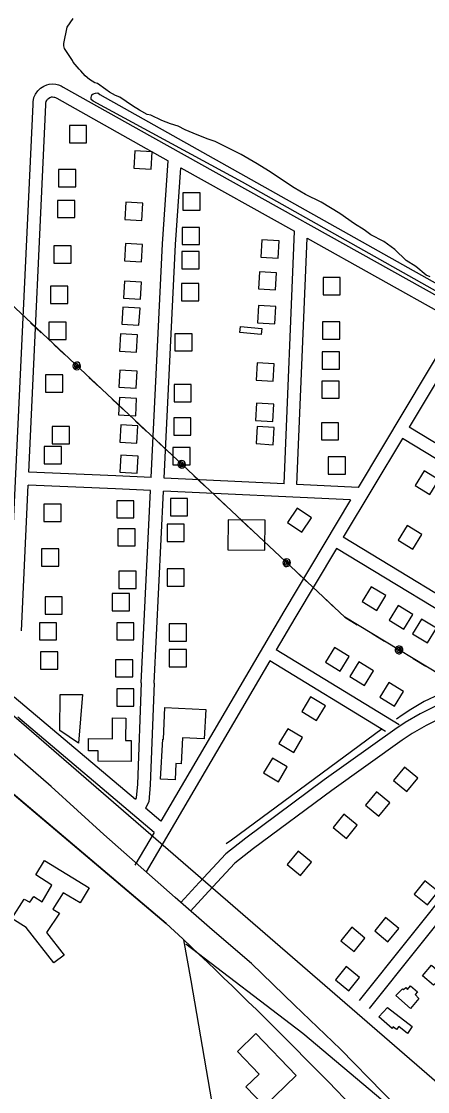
# Model space of a CAD drawing. Extents: x 3683402 to 3721514, y 487807 to 513565.
# Drawn here: x 3698620 to 3699564, y 502284 to 504768 of the extents above; entities that cross this region are included whole.
import ezdxf

# ---------------------------------------------------------------- set-up
doc = ezdxf.new("R2010")
doc.units = 0
for name, color, linetype in [('V-BLDG-OTLN', 7, 'Continuous'), ('V-RAIL-TRAK', 7, 'Continuous'), ('V-ROAD-CNTR', 7, 'Continuous'), ('V-SITE-VEGE', 7, 'Continuous'), ('V-TOPO-SHOR', 7, 'Continuous'), ('V-UTIL-LINE', 7, 'Continuous')]:
    doc.layers.add(name, color=color, linetype=linetype)

msp = doc.modelspace()

# ---------------------------------------------------------------- linework, layer by layer
at = {"layer": 'V-BLDG-OTLN'}
for points in [[(3698731.8, 504486), (3698771.8, 504486), (3698771.8, 504526), (3698731.8, 504526)], [(3698921.6, 504425.3), (3698923.9, 504465.2), (3698884, 504467.5), (3698881.6, 504427.6)], [(3698706.8, 504383.8), (3698746.8, 504383.8), (3698746.8, 504423.8), (3698706.8, 504423.8)], [(3698704.3, 504312.6), (3698744.3, 504312.6), (3698744.3, 504352.6), (3698704.3, 504352.6)], [(3698900.2, 504306), (3698902.6, 504345.9), (3698862.6, 504348.3), (3698860.3, 504308.4)], [(3698995.3, 504330.1), (3699035.3, 504330.1), (3699035.3, 504370.1), (3698995.3, 504370.1)], [(3698993.7, 504249.8), (3699033.7, 504249.8), (3699033.7, 504289.8), (3698993.7, 504289.8)], [(3698899.4, 504209.9), (3698901.7, 504249.8), (3698861.8, 504252.2), (3698859.5, 504212.2)], [(3699216.7, 504218.4), (3699219, 504258.3), (3699179.1, 504260.7), (3699176.7, 504220.7)], [(3698695.8, 504206.9), (3698735.8, 504206.9), (3698735.8, 504246.9), (3698695.8, 504246.9)], [(3698993, 504193.5), (3699033, 504193.5), (3699033, 504233.5), (3698993, 504233.5)], [(3699210.7, 504144.7), (3699213, 504184.6), (3699173.1, 504187), (3699170.7, 504147)], [(3699320.9, 504133.5), (3699360.9, 504133.5), (3699360.9, 504173.5), (3699320.9, 504173.5)], [(3698688.2, 504113.2), (3698728.2, 504113.2), (3698728.2, 504153.2), (3698688.2, 504153.2)], [(3698897.3, 504123), (3698899.6, 504162.9), (3698859.7, 504165.2), (3698857.3, 504125.3)], [(3698992.2, 504119.7), (3699032.2, 504119.7), (3699032.2, 504159.7), (3698992.2, 504159.7)], [(3698893.5, 504062.7), (3698895.9, 504102.6), (3698855.9, 504105), (3698853.6, 504065)], [(3699208.6, 504066), (3699211, 504105.9), (3699171, 504108.3), (3699168.7, 504068.4)], [(3698684.2, 504029.6), (3698724.2, 504029.6), (3698724.2, 504069.6), (3698684.2, 504069.6)], [(3699177.6, 504041.2), (3699127.8, 504045.7), (3699129.1, 504059.6), (3699178.9, 504055.1)], [(3699319.7, 504030.6), (3699359.7, 504030.6), (3699359.7, 504070.6), (3699319.7, 504070.6)], [(3698887.9, 504000.5), (3698890.2, 504040.5), (3698850.3, 504042.8), (3698848, 504002.9)], [(3698976.8, 504003), (3699016.8, 504003), (3699016.8, 504043), (3698976.8, 504043)], [(3699319, 503961.1), (3699359, 503961.1), (3699359, 504001.1), (3699319, 504001.1)], [(3699205.3, 503933.1), (3699207.6, 503973.1), (3699167.7, 503975.4), (3699165.3, 503935.5)], [(3698886.7, 503916.4), (3698889.1, 503956.3), (3698849.1, 503958.7), (3698846.8, 503918.8)], [(3698676.5, 503907.4), (3698716.5, 503907.4), (3698716.5, 503947.4), (3698676.5, 503947.4)], [(3698975, 503885), (3699015, 503885), (3699015, 503925), (3698975, 503925)], [(3699318.2, 503893.2), (3699358.2, 503893.2), (3699358.2, 503933.2), (3699318.2, 503933.2)], [(3698885.8, 503852.6), (3698888.1, 503892.5), (3698848.2, 503894.8), (3698845.8, 503854.9)], [(3699204.2, 503839.4), (3699206.6, 503879.3), (3699166.6, 503881.7), (3699164.3, 503841.7)], [(3698691.9, 503787.8), (3698731.9, 503787.8), (3698731.9, 503827.8), (3698691.9, 503827.8)], [(3698888.6, 503789.1), (3698891, 503829.1), (3698851, 503831.4), (3698848.7, 503791.5)], [(3698974.2, 503808), (3699014.2, 503808), (3699014.2, 503848), (3698974.2, 503848)], [(3699205.3, 503785.6), (3699207.6, 503825.6), (3699167.7, 503827.9), (3699165.3, 503788)], [(3699317.1, 503796.6), (3699357.1, 503796.6), (3699357.1, 503836.6), (3699317.1, 503836.6)], [(3698673.7, 503741.1), (3698713.7, 503741.1), (3698713.7, 503781.1), (3698673.7, 503781.1)], [(3698972.4, 503738.7), (3699012.4, 503738.7), (3699012.4, 503778.7), (3698972.4, 503778.7)], [(3698889, 503719.2), (3698891.4, 503759.1), (3698851.4, 503761.4), (3698849.1, 503721.5)], [(3699333, 503717.3), (3699373, 503717.3), (3699373, 503757.3), (3699333, 503757.3)], [(3699589.7, 503704.2), (3699555.5, 503724.9), (3699534.7, 503690.7), (3699568.9, 503670)], [(3698841.7, 503615.6), (3698881.7, 503615.6), (3698881.7, 503655.6), (3698841.7, 503655.6)], [(3698966.4, 503620.8), (3699006.4, 503620.8), (3699006.4, 503660.8), (3698966.4, 503660.8)], [(3698672.7, 503607.2), (3698712.7, 503607.2), (3698712.7, 503647.2), (3698672.7, 503647.2)], [(3699271.5, 503582.7), (3699293.8, 503615.9), (3699260.6, 503638.2), (3699238.3, 503605)], [(3699099.8, 503541.7), (3699185.8, 503540.7), (3699186.6, 503610.2), (3699100.6, 503611.2)], [(3698844.3, 503550.6), (3698884.3, 503550.6), (3698884.3, 503590.6), (3698844.3, 503590.6)], [(3698958.6, 503561), (3698998.6, 503561), (3698998.6, 503601), (3698958.6, 503601)], [(3699495.5, 503563.7), (3699529.7, 503543), (3699550.4, 503577.2), (3699516.2, 503597.9)], [(3698667.5, 503503.8), (3698707.5, 503503.8), (3698707.5, 503543.8), (3698667.5, 503543.8)], [(3698846.9, 503451.9), (3698886.9, 503451.9), (3698886.9, 503491.9), (3698846.9, 503491.9)], [(3698958.6, 503457.1), (3698998.6, 503457.1), (3698998.6, 503497.1), (3698958.6, 503497.1)], [(3699466.5, 503435.3), (3699432.3, 503456), (3699411.6, 503421.9), (3699445.8, 503401.1)], [(3698675.3, 503392.1), (3698715.3, 503392.1), (3698715.3, 503432.1), (3698675.3, 503432.1)], [(3698831.3, 503399.9), (3698871.3, 503399.9), (3698871.3, 503439.9), (3698831.3, 503439.9)], [(3699529.4, 503391.5), (3699495.2, 503412.2), (3699474.5, 503378), (3699508.7, 503357.3)], [(3699584, 503360), (3699549.8, 503380.8), (3699529, 503346.6), (3699563.2, 503325.8)], [(3698662.3, 503332.3), (3698702.3, 503332.3), (3698702.3, 503372.3), (3698662.3, 503372.3)], [(3698841.7, 503332.3), (3698881.7, 503332.3), (3698881.7, 503372.3), (3698841.7, 503372.3)], [(3698963.8, 503329.7), (3699003.8, 503329.7), (3699003.8, 503369.7), (3698963.8, 503369.7)], [(3698664.9, 503264.7), (3698704.9, 503264.7), (3698704.9, 503304.7), (3698664.9, 503304.7)], [(3698963.8, 503269.9), (3699003.8, 503269.9), (3699003.8, 503309.9), (3698963.8, 503309.9)], [(3699326.5, 503281), (3699360.6, 503260.2), (3699381.5, 503294.3), (3699347.3, 503315.1)], [(3698839.1, 503246.5), (3698879.1, 503246.5), (3698879.1, 503286.5), (3698839.1, 503286.5)], [(3699383.1, 503247.4), (3699417.3, 503226.5), (3699438.1, 503260.7), (3699404, 503281.5)], [(3699452.8, 503199.7), (3699487, 503178.9), (3699507.8, 503213), (3699473.7, 503233.9)], [(3698762.2, 503205.9), (3698753.4, 503092.6), (3698709.9, 503122.1), (3698710.8, 503205.7)], [(3698841.7, 503178.9), (3698881.7, 503178.9), (3698881.7, 503218.9), (3698841.7, 503218.9)], [(3699292.1, 503200.3), (3699271.5, 503166), (3699305.8, 503145.4), (3699326.4, 503179.7)], [(3698953.9, 503175.7), (3699048.6, 503170.9), (3699045.1, 503102.9), (3698994.9, 503105.5), (3698991.8, 503044.8), (3698979.4, 503045.4), (3698977.4, 503007.5), (3698943.8, 503009.2), (3698948.6, 503102.2), (3698950.2, 503102.1)], [(3698875, 503050.3), (3698798.5, 503051.1), (3698798.7, 503074.9), (3698775.9, 503075.2), (3698776.2, 503103.4), (3698831.8, 503102.8), (3698832.3, 503151.4), (3698863, 503151), (3698862.4, 503099.4), (3698875.6, 503099.3)], [(3699239.2, 503126.4), (3699218.6, 503092.1), (3699252.9, 503071.5), (3699273.5, 503105.9)], [(3699203.3, 503058.2), (3699182.7, 503023.9), (3699217.1, 503003.4), (3699237.6, 503037.7)], [(3699515.4, 502980.9), (3699540.7, 503011.9), (3699509.8, 503037.2), (3699484.4, 503006.2)], [(3699450.4, 502923.7), (3699475.7, 502954.7), (3699444.8, 502980), (3699419.5, 502949)], [(3699375, 502871.7), (3699400.4, 502902.7), (3699369.4, 502928), (3699344.1, 502897.1)], [(3699268.5, 502786), (3699293.8, 502816.9), (3699262.8, 502842.2), (3699237.5, 502811.3)], [(3698777.9, 502757.4), (3698756.7, 502722.4), (3698717.5, 502745.8), (3698693.3, 502708), (3698708.7, 502698.4), (3698679.1, 502653.4), (3698719.4, 502600.9), (3698695.6, 502582.7), (3698631.8, 502664.9), (3698598.4, 502686.1), (3698627, 502730.9), (3698639.9, 502723.7), (3698649, 502737.1), (3698668.7, 502724.8), (3698691.4, 502763.3), (3698653.9, 502787.4), (3698673.9, 502820.5)], [(3699563.2, 502717.4), (3699588.5, 502748.3), (3699557.5, 502773.7), (3699532.2, 502742.7)], [(3699471.7, 502632.1), (3699497.1, 502663.1), (3699466.1, 502688.4), (3699440.8, 502657.5)], [(3699393, 502609.2), (3699418.3, 502640.2), (3699387.4, 502665.5), (3699362, 502634.5)], [(3699380.5, 502518.2), (3699405.8, 502549.1), (3699374.8, 502574.5), (3699349.5, 502543.5)], [(3699552.2, 502553.2), (3699573.1, 502577.6), (3699585.5, 502566.8), (3699593.3, 502573), (3699606.5, 502562.9), (3699577.2, 502530.9)], [(3699489.7, 502506.9), (3699505.1, 502523.1), (3699507.9, 502520.9), (3699513.2, 502526.2), (3699517.1, 502521.5), (3699524.1, 502529.4), (3699540.6, 502516), (3699534.5, 502509.5), (3699543.7, 502500), (3699524.2, 502477.3)], [(3699470.5, 502479.7), (3699527.5, 502435.1), (3699517.4, 502419.1), (3699497.2, 502435), (3699491.7, 502428), (3699483.8, 502434.4), (3699481.3, 502430.7), (3699450.7, 502457.5)], [(3699165.2, 502419), (3699258.8, 502322), (3699184.9, 502250.6), (3699141.8, 502295.2), (3699172.7, 502325), (3699122.2, 502377.4)]]:
    msp.add_lwpolyline(points, close=True, dxfattribs=at)
at = {"layer": 'V-RAIL-TRAK'}
msp.add_lwpolyline([(3695859.4, 505530.3), (3700214.8, 501761.3)], dxfattribs=at)
at = {"layer": 'V-ROAD-CNTR'}
for p, q in [((3698885.2, 502961.9), (3698603.7, 503199.4)), ((3698928.9, 502885.8), (3698611.9, 503153.3))]:
    msp.add_line(p, q, dxfattribs=at)
for points in [[(3695584.4, 505527.1), (3698956.8, 502674.6), (3695587.8, 505527.1)], [(3698590.5, 503354.8), (3698647.5, 504575.2), (3698647.5, 504581), (3698649.5, 504591.1), (3698653.1, 504599.3), (3698658.5, 504607), (3698664.6, 504612.9), (3698672.2, 504617.8), (3698679.4, 504620.7), (3698685.3, 504622.1), (3698692.7, 504622.8), (3698700.7, 504622.2), (3698706.6, 504620.8), (3698712.7, 504618.4), (3698717.7, 504615.5), (3698924.7, 504499.3)], [(3698637.7, 503721.9), (3698677.5, 504574.4), (3698677.5, 504578.1), (3698678.3, 504582.1), (3698679.4, 504584.6), (3698681.4, 504587.4), (3698683.3, 504589.2), (3698686.1, 504591), (3698688.6, 504592.1), (3698690.2, 504592.5), (3698692.8, 504592.7), (3698696, 504592.4), (3698697.6, 504592.1), (3698699.7, 504591.2), (3698702.9, 504589.4), (3698910, 504473.2)], [(3698924.7, 504499.4), (3699626.8, 504107.7), (3699633.4, 504103), (3699640, 504096.4), (3699646.9, 504086.1)], [(3698910.1, 504473.2), (3698961.4, 504444.5)], [(3698921.6, 503709.2), (3698948, 504251.5), (3698961.4, 504444.5)], [(3698951.6, 503707.8), (3698978, 504249.8), (3698990.3, 504428.4)], [(3698990.3, 504428.4), (3699254.4, 504281.1)], [(3699230.4, 503694.5), (3699254.4, 504281.1)], [(3699260.4, 503693.1), (3699283.7, 504264.7)], [(3699283.7, 504264.7), (3699610.7, 504082.3), (3699613.9, 504080.1), (3699616.7, 504077.3), (3699619.9, 504072.4), (3699622.2, 504065.9), (3699622.7, 504061), (3699621.8, 504054.9), (3699620.2, 504050.5), (3699616.7, 504044.4), (3699402.2, 503686.4)], [(3699652.1, 504055.2), (3699651.1, 504047.5), (3699647.4, 504037.7), (3699642.5, 504029.2), (3699520.7, 503825.9)], [(3700148.3, 503436.5), (3700111.9, 503467.8), (3699520.7, 503825.9)], [(3699505.3, 503800.2), (3699367.9, 503570.7)], [(3700118.2, 503422.8), (3700094.2, 503443.4), (3699505.3, 503800.2)], [(3698839.9, 503713.1), (3698637.7, 503721.9)], [(3698921.6, 503709.2), (3698840, 503713.1)], [(3699230.4, 503694.5), (3698951.6, 503707.8)], [(3698620.5, 503353.4), (3698636.3, 503691.9)], [(3698838.6, 503683.1), (3698636.3, 503691.9)], [(3698920.2, 503679.3), (3698838.6, 503683.1)], [(3698898.5, 503233.2), (3698920.2, 503679.3)], [(3698928.5, 503231.8), (3698950.2, 503677.8)], [(3699384.7, 503657.2), (3698950.2, 503677.8)], [(3699402.2, 503686.4), (3699260.4, 503693.1)], [(3699384.7, 503657.2), (3699229.6, 503398.3)], [(3699790.9, 503274.4), (3699787.1, 503285.4), (3699782.8, 503297.1), (3699773.5, 503313.6), (3699755.2, 503331.1), (3699732.5, 503349.4), (3699367.9, 503570.7)], [(3699352.5, 503545), (3699255.3, 503382.8)], [(3699763.3, 503262.2), (3699758.8, 503275.3), (3699755.4, 503284.5), (3699749.5, 503295), (3699735.4, 503308.5), (3699715.2, 503324.8), (3699352.5, 503545)], [(3699229.5, 503398.1), (3698944.3, 502912.1)], [(3699255.4, 503383), (3699212.4, 503309.7)], [(3699557.7, 502181.4), (3699361.2, 502382.6), (3699254.9, 502485.2), (3699154.4, 502581.5), (3699063.3, 502659.8), (3698977.7, 502734.5), (3698812.2, 502880.8), (3698689.3, 502992.2), (3698582.2, 503085.9), (3698474.2, 503179.4), (3698321, 503307)], [(3699497.4, 503135.8), (3699212.4, 503309.7)], [(3699197.3, 503283.8), (3698910.1, 502794.5)], [(3699465.9, 503119.9), (3699197.3, 503283.8)], [(3699763.3, 503262.2), (3699644.2, 503209.5), (3699593, 503184.2), (3699546.4, 503160.6), (3699511.9, 503140.9), (3699487.6, 503124.6), (3699323.9, 503007.6)], [(3698898.5, 503233.1), (3698889.8, 502997.5), (3698887.3, 502965.8), (3698885.2, 502961.9)], [(3698928.5, 503232), (3698919.7, 502995.8), (3698916.7, 502956.9), (3698908.5, 502942.2)], [(3699685.2, 503194.8), (3699656.9, 503182.3), (3699606.4, 503157.4), (3699560.6, 503134.2), (3699527.7, 503115.4), (3699504.6, 503099.9), (3699341.4, 502983.2)], [(3699323.7, 503007.5), (3699141.6, 502872.2), (3699095.5, 502836.3), (3699033.2, 502769.2), (3698991, 502723.4)], [(3699341.6, 502983.4), (3699159.7, 502848.4), (3699115.9, 502814.1), (3699055.2, 502748.8), (3699013, 502703.1)], [(3698944.3, 502912.1), (3698908.5, 502942.2)], [(3698928.9, 502885.8), (3698884.2, 502809.7)], [(3699632.2, 502780.6), (3699404.6, 502495.6)], [(3699655.7, 502761.9), (3699428, 502476.9)], [(3698996.6, 502636.5), (3699014, 502541.8), (3699075.7, 502181.8), (3699124.4, 501849.4), (3699193.6, 501465.3), (3699233, 501256.1), (3699243.4, 501175.8), (3699246.5, 501129.4), (3699248.4, 501089.1), (3699245, 501042.9), (3699236.3, 500998.5), (3699218.7, 500940.9), (3699188.9, 500871.3), (3699146.7, 500786.9), (3698923.9, 500348), (3698664.5, 499823.1), (3698293, 499106.4)], [(3699552.3, 502184.7), (3699273.8, 502419.2), (3699002, 502626.7)]]:
    msp.add_lwpolyline(points, dxfattribs=at)
msp.add_arc((3691188, 494342.8), 11391.8, 42.76503, 47.00257, dxfattribs=at)
at = {"layer": 'V-SITE-VEGE'}
for points in [[(3699254.2, 504381.7), (3699194.3, 504421.4), (3699168.3, 504437.3), (3699130.4, 504459.1), (3699070.4, 504488.8), (3699054.5, 504494.7), (3699028.5, 504504.6), (3699000.6, 504516.5), (3698984.6, 504524.4), (3698966.6, 504530.3), (3698946.6, 504538.2), (3698920.7, 504550.1), (3698912.7, 504552.1), (3698894.7, 504562), (3698878.7, 504571.9), (3698848.8, 504591.7), (3698838.8, 504595.7), (3698824.8, 504603.6), (3698816.8, 504609.6), (3698796.8, 504623.5), (3698790.8, 504625.4), (3698778.8, 504633.4), (3698768.8, 504641.3), (3698758.8, 504653.3), (3698754.8, 504657.2), (3698740.8, 504673.1), (3698738.8, 504677.1), (3698720.8, 504705), (3698718.8, 504711), (3698718.7, 504716.9), (3698726.6, 504754.8), (3698740.5, 504774.8)], [(3699570, 504175.4), (3699560, 504179.3), (3699536, 504199.2), (3699514, 504213.1), (3699488, 504238.9), (3699462, 504256.8), (3699432.1, 504272.6), (3699416.1, 504284.5), (3699394.1, 504298.4), (3699360.1, 504322.2), (3699316.2, 504348), (3699280.2, 504365.8), (3699254.2, 504381.7)]]:
    msp.add_lwpolyline(points, dxfattribs=at)
at = {"layer": 'V-TOPO-SHOR'}
for points in [[(3698802.7, 504598.3), (3699675, 504108.5), (3699678.3, 504105), (3699677.7, 504099.9), (3699675, 504097.2), (3699667.9, 504096.6), (3699654.8, 504101.9), (3699134.1, 504394.6), (3698787.3, 504582.5), (3698782.2, 504586.3), (3698782.2, 504591.4), (3698784.2, 504597.6), (3698787.2, 504600), (3698792.3, 504601.2), (3698797.6, 504601.9), (3698802.7, 504598.3)], [(3699749.1, 503283.1), (3699642.7, 503232.7), (3699592.2, 503206.9), (3699555.4, 503189.5), (3699524.5, 503170.7), (3699504.3, 503158.1), (3699491.2, 503148.9)], [(3699457.9, 503126.1), (3699108.4, 502868.1), (3699096, 502859.4)]]:
    msp.add_lwpolyline(points, dxfattribs=at)
at = {"layer": 'V-UTIL-LINE'}
for points in [[(3699371.4, 503385.3), (3698266.7, 504420), (3697900.3, 504742.6)], [(3698641.7, 504068.7), (3698666.5, 504045.5)], [(3698695.7, 504018.2), (3698720.5, 503994.9)], [(3698749, 503968.3), (3698749.4, 503971.1), (3698747.3, 503970.1), (3698747, 503967.3), (3698749.3, 503965.6), (3698751.8, 503968), (3698751.7, 503972.6), (3698747.7, 503974), (3698743.5, 503971.5), (3698743.4, 503966.9), (3698746, 503963.2), (3698750.8, 503962.9), (3698754.8, 503966.7), (3698755.1, 503974.8), (3698752.1, 503976.7), (3698748.7, 503977.3), (3698745.3, 503976.5), (3698742.4, 503974.4), (3698740.5, 503971.4), (3698740, 503968), (3698740.8, 503964.5), (3698742.8, 503961.7), (3698745.8, 503959.8), (3698749.3, 503959.3), (3698752.7, 503960.1), (3698755.5, 503962.1), (3698757.4, 503965.1), (3698758, 503968.6), (3698757.2, 503972), (3698755.1, 503974.8)], [(3698777.4, 503941.6), (3698802.3, 503918.4)], [(3698831.5, 503891), (3698856.3, 503867.8)], [(3698885.5, 503840.4), (3698910.3, 503817.2)], [(3698939.5, 503789.8), (3698964.3, 503766.6)], [(3698992.7, 503739.9), (3698993.2, 503742.8), (3698991.1, 503741.7), (3698990.8, 503739), (3698993.1, 503737.3), (3698995.5, 503739.6), (3698995.5, 503744.3), (3698991.5, 503745.7), (3698987.3, 503743.1), (3698987.2, 503738.6), (3698989.7, 503734.9), (3698994.6, 503734.6), (3698998.6, 503738.4), (3698998.9, 503746.5), (3698995.9, 503748.4), (3698992.5, 503748.9), (3698989, 503748.1), (3698986.2, 503746.1), (3698984.3, 503743.1), (3698983.8, 503739.6), (3698984.6, 503736.2), (3698986.6, 503733.4), (3698989.6, 503731.5), (3698993, 503730.9), (3698996.5, 503731.7), (3698999.3, 503733.8), (3699001.2, 503736.8), (3699001.7, 503740.2), (3699000.9, 503743.7), (3698998.9, 503746.5)], [(3699021.2, 503713.3), (3699046, 503690)], [(3699075.2, 503662.7), (3699100, 503639.5)], [(3699129.2, 503612.1), (3699154.1, 503588.9)], [(3699183.2, 503561.5), (3699208.1, 503538.3)], [(3699236.5, 503511.6), (3699236.9, 503514.5), (3699234.9, 503513.4), (3699234.5, 503510.7), (3699236.9, 503509), (3699239.3, 503511.3), (3699239.3, 503516), (3699235.2, 503517.4), (3699231.1, 503514.8), (3699231, 503510.2), (3699233.5, 503506.6), (3699238.3, 503506.3), (3699242.3, 503510), (3699242.7, 503518.2), (3699239.7, 503520), (3699236.2, 503520.6), (3699232.8, 503519.8), (3699230, 503517.8), (3699228.1, 503514.8), (3699227.5, 503511.3), (3699228.3, 503507.9), (3699230.4, 503505.1), (3699233.4, 503503.2), (3699236.8, 503502.6), (3699240.2, 503503.4), (3699243.1, 503505.5), (3699244.9, 503508.5), (3699245.5, 503511.9), (3699244.7, 503515.3), (3699242.7, 503518.2)], [(3699265, 503485), (3699289.8, 503461.7)], [(3699319, 503434.4), (3699343.8, 503411.1)], [(3706129.3, 497801), (3705828.8, 498068.5), (3705518.6, 498319.6), (3705215.1, 498577.2), (3704915.9, 498836.9), (3704693.9, 499026.2), (3704157.4, 499474.5), (3703735.3, 499831.2), (3703393.2, 500117.5), (3703044.2, 500410.8), (3702715.6, 500698.6), (3702052.3, 501252), (3701362.7, 501837.6), (3700635.7, 502454.8), (3700242, 502777.1), (3699904.9, 503059.6), (3699655.4, 503213.4), (3699371.4, 503385.3)], [(3699371.4, 503385.3), (3699400.5, 503367.7)], [(3699434.7, 503347), (3699463.8, 503329.4)], [(3699497.2, 503309.2), (3699497, 503312), (3699495.2, 503310.6), (3699495.4, 503307.8), (3699498.1, 503306.6), (3699500, 503309.4), (3699499, 503314), (3699494.7, 503314.5), (3699491.2, 503311.2), (3699492, 503306.7), (3699495.3, 503303.6), (3699500.1, 503304.3), (3699503.2, 503308.8), (3699501.8, 503316.9), (3699498.5, 503318.1), (3699495, 503317.9), (3699491.8, 503316.4), (3699489.5, 503313.8), (3699488.3, 503310.5), (3699488.4, 503307), (3699489.9, 503303.8), (3699492.5, 503301.5), (3699495.8, 503300.3), (3699499.3, 503300.4), (3699502.5, 503301.9), (3699504.9, 503304.5), (3699506.1, 503307.8), (3699505.9, 503311.3), (3699504.4, 503314.5), (3699501.8, 503316.9)], [(3699530.5, 503289), (3699559.6, 503271.4)]]:
    msp.add_lwpolyline(points, dxfattribs=at)

doc.saveas('drawing.dxf')
